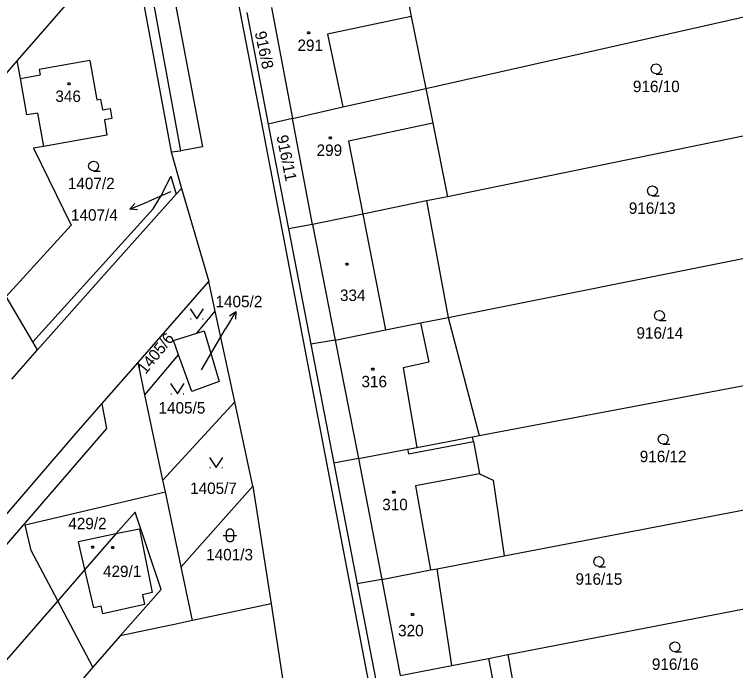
# Model space of a CAD drawing. Extents: x -580630 to -576196, y -1189024 to -1183567.
# Drawn here: x -578204.3 to -578097.2, y -1186455.1 to -1186357.6 of the extents above; entities that cross this region are included whole.
import ezdxf

# ---------------------------------------------------------------- set-up
doc = ezdxf.new("R2010")
doc.units = 0
for name, color, linetype in [('Vrstva 1', 7, 'Continuous'), ('Vrstva 16', 7, 'Continuous'), ('Vrstva 18', 7, 'Continuous'), ('Vrstva 19', 7, 'Continuous'), ('Vrstva 25', 7, 'Continuous'), ('Vrstva 4', 7, 'Continuous'), ('Vrstva 6', 7, 'Continuous')]:
    doc.layers.add(name, color=color, linetype=linetype)

msp = doc.modelspace()

# ---------------------------------------------------------------- linework, layer by layer
at = {"layer": 'Vrstva 1'}
for p, q in [((-578167.31, -1186375.02), (-578181.13, -1186303.55)), ((-578179.62, -1186377.88), (-578192.71, -1186305.69)), ((-578189.94, -1186305.27), (-578176.4, -1186377.26)), ((-578186.98, -1186346.1), (-578181.06, -1186378.03)), ((-578146.5, -1186352.28), (-578145.37, -1186357.89)), ((-578143.22, -1186368.59), (-578074.16, -1186353.06)), ((-578195.43, -1186354.71), (-578203.91, -1186364.47)), ((-578169.79, -1186357.32), (-578166.64, -1186373.91)), ((-578166.16, -1186356.57), (-578163.04, -1186373.05)), ((-578145.37, -1186357.89), (-578143.22, -1186368.59)), ((-578203.91, -1186364.47), (-578210.39, -1186371.94)), ((-578203.43, -1186367.13), (-578203.91, -1186364.47)), ((-578193.11, -1186364.45), (-578200.63, -1186365.79)), ((-578193.11, -1186364.45), (-578192.06, -1186370.31)), ((-578200.63, -1186365.79), (-578200.49, -1186366.6)), ((-578203.43, -1186367.13), (-578200.49, -1186366.6)), ((-578155.53, -1186371.36), (-578143.22, -1186368.59)), ((-578143.22, -1186368.59), (-578142.18, -1186373.76)), ((-578192.06, -1186370.31), (-578191.52, -1186370.21)), ((-578191.52, -1186370.21), (-578191.23, -1186371.78)), ((-578163.04, -1186373.05), (-578155.53, -1186371.36)), ((-578075.25, -1186371.43), (-578139.98, -1186384.69)), ((-578191.23, -1186371.78), (-578190.1, -1186371.57)), ((-578190.1, -1186371.57), (-578189.83, -1186373.05)), ((-578189.83, -1186373.05), (-578190.96, -1186373.26)), ((-578190.96, -1186373.26), (-578190.58, -1186375.55)), ((-578163.04, -1186373.05), (-578166.64, -1186373.91)), ((-578160.06, -1186388.8), (-578163.04, -1186373.05)), ((-578166.64, -1186373.91), (-578166.24, -1186376.01)), ((-578142.18, -1186373.76), (-578139.98, -1186384.69)), ((-578190.58, -1186375.55), (-578200.01, -1186377.23)), ((-578145.98, -1186486.75), (-578167.31, -1186375.02)), ((-578166.24, -1186376.01), (-578163.63, -1186389.47)), ((-578200.01, -1186377.23), (-578201.51, -1186377.5)), ((-578201.51, -1186377.5), (-578195.91, -1186388.93)), ((-578181.06, -1186378.03), (-578179.62, -1186377.88)), ((-578176.4, -1186377.26), (-578179.62, -1186377.88)), ((-578181.06, -1186378.03), (-578179.48, -1186383.46)), ((-578182.48, -1186384.46), (-578181.08, -1186381.63)), ((-578181.08, -1186381.63), (-578180.31, -1186384.29)), ((-578191.83, -1186397.26), (-578180.31, -1186384.29)), ((-578180.31, -1186384.29), (-578179.48, -1186383.46)), ((-578179.48, -1186383.46), (-578175.44, -1186397.3)), ((-578183.72, -1186386.47), (-578182.48, -1186384.46)), ((-578143.09, -1186385.33), (-578152.58, -1186387.27)), ((-578139.98, -1186384.69), (-578143.09, -1186385.33)), ((-578143.09, -1186385.33), (-578139.91, -1186402.63)), ((-578201.61, -1186406.26), (-578183.72, -1186386.47)), ((-578152.58, -1186387.27), (-578160.06, -1186388.8)), ((-578195.91, -1186388.93), (-578205.54, -1186399.53)), ((-578160.06, -1186388.8), (-578163.63, -1186389.47)), ((-578163.63, -1186389.47), (-578160.3, -1186406.62)), ((-578139.91, -1186402.63), (-578076.45, -1186389.9)), ((-578200.9, -1186407.47), (-578191.83, -1186397.26)), ((-578185.96, -1186409.33), (-578175.44, -1186397.3)), ((-578174.49, -1186401.71), (-578175.44, -1186397.3)), ((-578201.61, -1186406.26), (-578205.54, -1186399.53)), ((-578171.58, -1186415.19), (-578174.49, -1186401.71)), ((-578149.2, -1186404.49), (-578143.99, -1186403.45)), ((-578143.99, -1186403.45), (-578139.91, -1186402.63)), ((-578139.91, -1186402.63), (-578135.31, -1186420.19)), ((-578156.69, -1186406), (-578149.2, -1186404.49)), ((-578200.9, -1186407.47), (-578201.61, -1186406.26)), ((-578156.69, -1186406), (-578160.3, -1186406.62)), ((-578160.3, -1186406.62), (-578156.88, -1186424.27)), ((-578204.68, -1186411.8), (-578200.9, -1186407.47)), ((-578191.32, -1186415.47), (-578185.96, -1186409.33)), ((-578184.95, -1186414.12), (-578185.96, -1186409.33)), ((-578135.31, -1186420.19), (-578077.4, -1186409.23)), ((-578182.26, -1186426.81), (-578184.95, -1186414.12)), ((-578168.89, -1186427.69), (-578171.58, -1186415.19)), ((-578195.15, -1186419.85), (-578191.32, -1186415.47)), ((-578191.32, -1186415.47), (-578190.62, -1186419.15)), ((-578190.62, -1186419.15), (-578240.77, -1186477.1)), ((-578241.05, -1186473.08), (-578195.15, -1186419.85)), ((-578144.57, -1186421.94), (-578136.28, -1186420.37)), ((-578136.28, -1186420.37), (-578135.31, -1186420.19)), ((-578136.13, -1186421.05), (-578136.28, -1186420.37)), ((-578136.13, -1186421.05), (-578135.22, -1186425.86)), ((-578153.21, -1186423.58), (-578145.94, -1186422.2)), ((-578145.94, -1186422.2), (-578144.57, -1186421.94)), ((-578153.21, -1186423.58), (-578156.88, -1186424.27)), ((-578156.88, -1186424.27), (-578153.4, -1186442.21)), ((-578135.22, -1186425.86), (-578133.19, -1186426.81)), ((-578181.9, -1186428.53), (-578182.26, -1186426.81)), ((-578133.19, -1186426.81), (-578131.6, -1186438.06)), ((-578179.53, -1186439.71), (-578168.89, -1186427.69)), ((-578168.89, -1186427.69), (-578166.19, -1186445.21)), ((-578131.6, -1186438.06), (-578078.87, -1186427.91)), ((-578202.73, -1186433.43), (-578181.9, -1186428.53)), ((-578179.53, -1186439.71), (-578181.9, -1186428.53)), ((-578186.4, -1186431.56), (-578189.24, -1186434.81)), ((-578182.5, -1186443.06), (-578186.4, -1186431.56)), ((-578201.85, -1186437.27), (-578202.73, -1186433.43)), ((-578189.24, -1186434.81), (-578193.85, -1186440.11)), ((-578197.88, -1186444.74), (-578201.85, -1186437.27)), ((-578141.54, -1186439.98), (-578131.6, -1186438.06)), ((-578177.85, -1186447.67), (-578179.53, -1186439.71)), ((-578142.54, -1186440.16), (-578141.54, -1186439.98)), ((-578139.34, -1186454.35), (-578141.54, -1186439.98)), ((-578193.85, -1186440.11), (-578197.88, -1186444.74)), ((-578149.76, -1186441.56), (-578142.54, -1186440.16)), ((-578149.76, -1186441.56), (-578153.4, -1186442.21)), ((-578188.61, -1186449.96), (-578182.5, -1186443.06)), ((-578153.4, -1186442.21), (-578150.62, -1186456.53)), ((-578131.03, -1186452.74), (-578080.29, -1186442.91)), ((-578197.88, -1186444.74), (-578239.67, -1186492.73)), ((-578192.65, -1186454.58), (-578197.88, -1186444.74)), ((-578166.19, -1186445.21), (-578177.85, -1186447.67)), ((-578166.19, -1186445.21), (-578164.38, -1186456.91)), ((-578180.56, -1186448.25), (-578182.74, -1186448.71)), ((-578177.85, -1186447.67), (-578180.56, -1186448.25)), ((-578182.74, -1186448.71), (-578188.61, -1186449.96)), ((-578188.61, -1186449.96), (-578192.65, -1186454.58)), ((-578133.9, -1186453.3), (-578131.03, -1186452.74)), ((-578131.03, -1186452.74), (-578128.35, -1186467.36)), ((-578139.34, -1186454.35), (-578133.9, -1186453.3)), ((-578192.65, -1186454.58), (-578209.76, -1186474.23)), ((-578147.03, -1186455.84), (-578139.34, -1186454.35))]:
    msp.add_line(p, q, dxfattribs=at)
at = {"layer": 'Vrstva 16'}
for p, q in [((-578181.14, -1186383.98), (-578184.4, -1186385.38)), ((-578187.157, -1186386.563), (-578184.4, -1186385.38)), ((-578171.42, -1186401.769), (-578172.95, -1186404.35)), ((-578176.55, -1186410.41), (-578172.95, -1186404.35))]:
    msp.add_line(p, q, dxfattribs=at)
for points in [[(-578186.041, -1186386.628), (-578187.157, -1186386.563), (-578186.435, -1186385.709)], [(-578172.36, -1186402.375), (-578171.42, -1186401.769), (-578171.5, -1186402.885)]]:
    msp.add_lwpolyline(points, dxfattribs=at)
at = {"layer": 'Vrstva 25'}
for p, q in [((-578178.19, -1186402.86), (-578178.09, -1186402.86)), ((-578176.39, -1186402.86), (-578176.29, -1186402.86)), ((-578181.07, -1186413.96), (-578180.97, -1186413.96)), ((-578179.27, -1186413.96), (-578179.17, -1186413.96)), ((-578175.3, -1186424.95), (-578175.2, -1186424.95)), ((-578173.5, -1186424.95), (-578173.4, -1186424.95))]:
    msp.add_line(p, q, dxfattribs=at)
for points in [[(-578160.51, -1186360.19), (-578160.42, -1186360.34), (-578160.51, -1186360.49), (-578160.69, -1186360.49), (-578160.78, -1186360.34), (-578160.69, -1186360.19)], [(-578196.11, -1186367.76), (-578196.02, -1186367.91), (-578196.11, -1186368.06), (-578196.29, -1186368.06), (-578196.38, -1186367.91), (-578196.29, -1186367.76)], [(-578157.32, -1186375.78), (-578157.23, -1186375.93), (-578157.32, -1186376.08), (-578157.5, -1186376.08), (-578157.59, -1186375.93), (-578157.5, -1186375.78)], [(-578154.82, -1186394.55), (-578154.73, -1186394.7), (-578154.82, -1186394.85), (-578155, -1186394.85), (-578155.09, -1186394.7), (-578155, -1186394.55)], [(-578150.99, -1186410.16), (-578150.9, -1186410.31), (-578150.99, -1186410.46), (-578151.17, -1186410.46), (-578151.26, -1186410.31), (-578151.17, -1186410.16)], [(-578147.88, -1186428.43), (-578147.79, -1186428.58), (-578147.88, -1186428.73), (-578148.06, -1186428.73), (-578148.15, -1186428.58), (-578148.06, -1186428.43)], [(-578172.8, -1186434.53), (-578172.7, -1186434.24), (-578172.45, -1186434.06), (-578172.14, -1186434.06), (-578171.89, -1186434.24), (-578171.79, -1186434.53), (-578171.79, -1186435.53), (-578171.89, -1186435.82), (-578172.14, -1186436), (-578172.45, -1186436), (-578172.7, -1186435.82), (-578172.8, -1186435.53)], [(-578192.6, -1186436.63), (-578192.51, -1186436.78), (-578192.6, -1186436.93), (-578192.78, -1186436.93), (-578192.87, -1186436.78), (-578192.78, -1186436.63)], [(-578189.63, -1186436.66), (-578189.54, -1186436.81), (-578189.63, -1186436.96), (-578189.81, -1186436.96), (-578189.9, -1186436.81), (-578189.81, -1186436.66)], [(-578145.1, -1186446.62), (-578145.01, -1186446.77), (-578145.1, -1186446.92), (-578145.28, -1186446.92), (-578145.37, -1186446.77), (-578145.28, -1186446.62)]]:
    msp.add_lwpolyline(points, close=True, dxfattribs=at)
for points in [[(-578109, -1186366.45), (-578109.38, -1186366.35), (-578109.65, -1186366.08), (-578109.75, -1186365.71), (-578109.65, -1186365.34), (-578109.38, -1186365.07), (-578109.01, -1186364.97), (-578108.64, -1186365.07), (-578108.37, -1186365.34), (-578108.27, -1186365.72), (-578108.37, -1186366.1), (-578108.64, -1186366.37), (-578109.02, -1186366.47), (-578108.02, -1186366.47)], [(-578192.55, -1186380.87), (-578192.93, -1186380.77), (-578193.2, -1186380.5), (-578193.3, -1186380.13), (-578193.2, -1186379.76), (-578192.93, -1186379.49), (-578192.56, -1186379.39), (-578192.19, -1186379.49), (-578191.92, -1186379.76), (-578191.82, -1186380.14), (-578191.92, -1186380.52), (-578192.19, -1186380.79), (-578192.57, -1186380.89), (-578191.57, -1186380.89)], [(-578109.55, -1186384.54), (-578109.93, -1186384.44), (-578110.2, -1186384.17), (-578110.3, -1186383.8), (-578110.2, -1186383.43), (-578109.93, -1186383.16), (-578109.56, -1186383.06), (-578109.19, -1186383.16), (-578108.92, -1186383.43), (-578108.82, -1186383.81), (-578108.92, -1186384.19), (-578109.19, -1186384.46), (-578109.57, -1186384.56), (-578108.57, -1186384.56)], [(-578178.24, -1186401.36), (-578177.24, -1186402.86), (-578176.24, -1186401.36)], [(-578108.5, -1186403.09), (-578108.88, -1186402.99), (-578109.15, -1186402.72), (-578109.25, -1186402.35), (-578109.15, -1186401.98), (-578108.88, -1186401.71), (-578108.51, -1186401.61), (-578108.14, -1186401.71), (-578107.87, -1186401.98), (-578107.77, -1186402.36), (-578107.87, -1186402.74), (-578108.14, -1186403.01), (-578108.52, -1186403.11), (-578107.52, -1186403.11)], [(-578181.12, -1186412.46), (-578180.12, -1186413.96), (-578179.12, -1186412.46)], [(-578107.94, -1186421.44), (-578108.32, -1186421.34), (-578108.59, -1186421.07), (-578108.69, -1186420.7), (-578108.59, -1186420.33), (-578108.32, -1186420.06), (-578107.95, -1186419.96), (-578107.58, -1186420.06), (-578107.31, -1186420.33), (-578107.21, -1186420.71), (-578107.31, -1186421.09), (-578107.58, -1186421.36), (-578107.96, -1186421.46), (-578106.96, -1186421.46)], [(-578175.35, -1186423.45), (-578174.35, -1186424.95), (-578173.35, -1186423.45)], [(-578173.3, -1186435.03), (-578172.03, -1186435.03), (-578171.3, -1186435.03)], [(-578117.51, -1186439.65), (-578117.89, -1186439.55), (-578118.16, -1186439.28), (-578118.26, -1186438.91), (-578118.16, -1186438.54), (-578117.89, -1186438.27), (-578117.52, -1186438.17), (-578117.15, -1186438.27), (-578116.88, -1186438.54), (-578116.78, -1186438.92), (-578116.88, -1186439.3), (-578117.15, -1186439.57), (-578117.53, -1186439.67), (-578116.53, -1186439.67)], [(-578106.21, -1186452.3), (-578106.59, -1186452.2), (-578106.86, -1186451.93), (-578106.96, -1186451.56), (-578106.86, -1186451.19), (-578106.59, -1186450.92), (-578106.22, -1186450.82), (-578105.85, -1186450.92), (-578105.58, -1186451.19), (-578105.48, -1186451.57), (-578105.58, -1186451.95), (-578105.85, -1186452.22), (-578106.23, -1186452.32), (-578105.23, -1186452.32)]]:
    msp.add_lwpolyline(points, dxfattribs=at)
at = {"layer": 'Vrstva 4'}
for p, q in [((-578145.37, -1186357.89), (-578157.81, -1186360.52)), ((-578157.81, -1186360.52), (-578155.53, -1186371.36)), ((-578202.46, -1186372.54), (-578203.43, -1186367.13)), ((-578200.9, -1186372.26), (-578202.46, -1186372.54)), ((-578200.9, -1186372.26), (-578200.01, -1186377.23)), ((-578142.18, -1186373.76), (-578154.68, -1186376.45)), ((-578154.68, -1186376.45), (-578152.58, -1186387.27)), ((-578152.58, -1186387.27), (-578149.2, -1186404.49)), ((-578160.06, -1186388.8), (-578156.69, -1186406)), ((-578143.99, -1186403.45), (-578142.76, -1186409.29)), ((-578156.69, -1186406), (-578153.21, -1186423.58)), ((-578142.76, -1186409.29), (-578146.57, -1186410.11)), ((-578146.57, -1186410.11), (-578144.57, -1186421.94)), ((-578145.81, -1186422.89), (-578136.13, -1186421.05)), ((-578145.94, -1186422.2), (-578145.81, -1186422.89)), ((-578153.21, -1186423.58), (-578149.76, -1186441.56)), ((-578135.22, -1186425.86), (-578144.75, -1186427.65)), ((-578144.75, -1186427.65), (-578142.54, -1186440.16)), ((-578185.75, -1186434.07), (-578189.24, -1186434.81)), ((-578185.75, -1186434.07), (-578183.84, -1186443.52)), ((-578189.24, -1186434.81), (-578194.8, -1186436)), ((-578193.85, -1186440.11), (-578194.8, -1186436)), ((-578192.53, -1186445.79), (-578193.85, -1186440.11)), ((-578149.76, -1186441.56), (-578147.03, -1186455.84)), ((-578183.84, -1186443.52), (-578185.31, -1186443.84)), ((-578185.31, -1186443.84), (-578184.99, -1186445.31)), ((-578184.99, -1186445.31), (-578191.18, -1186446.66)), ((-578191.42, -1186445.55), (-578192.53, -1186445.79)), ((-578191.18, -1186446.66), (-578191.42, -1186445.55)), ((-578133.9, -1186453.3), (-578132.85, -1186458.63))]:
    msp.add_line(p, q, dxfattribs=at)
at = {"layer": 'Vrstva 6'}
for p, q in [((-578177.22, -1186404.95), (-578174.49, -1186401.71)), ((-578177.22, -1186404.95), (-578176.15, -1186404.6)), ((-578176.15, -1186404.6), (-578173.9, -1186412.15)), ((-578180.69, -1186406.08), (-578177.22, -1186404.95)), ((-578179.94, -1186408.18), (-578180.69, -1186406.08)), ((-578184.95, -1186414.12), (-578179.94, -1186408.18)), ((-578177.99, -1186413.63), (-578179.94, -1186408.18)), ((-578173.9, -1186412.15), (-578177.99, -1186413.63)), ((-578171.58, -1186415.19), (-578182.26, -1186426.81))]:
    msp.add_line(p, q, dxfattribs=at)

# ---------------------------------------------------------------- texts
at = {"layer": 'Vrstva 16'}
for s, p in [('1407/4', (-578195.92, -1186388.26)), ('1405/2', (-578174.452, -1186401.12))]:
    msp.add_text(s, height=1.7, dxfattribs=at).set_placement(p)
at = {"layer": 'Vrstva 18'}
for s, rotation, p in [('916/8', 282.06712, (-578168.639, -1186360.293)), ('916/11', 281.55146, (-578165.406, -1186375.704)), ('1405/6', 50.93595, (-578184.855, -1186411.178))]:
    msp.add_text(s, height=1.7, rotation=rotation, dxfattribs=at).set_placement(p)
for s, height, p in [('916/10', 1.7, (-578112.453, -1186369.15)), ('1407/2', 1.7, (-578196.385, -1186383.57)), ('1407/4', 0.1, (-578181.361, -1186383.98)), ('916/13', 1.7, (-578113.063, -1186387.24)), ('916/14', 1.7, (-578111.926, -1186405.79)), ('1405/2', 0.1, (-578176.781, -1186410.41)), ('1405/5', 1.7, (-578182.915, -1186416.91)), ('916/12', 1.7, (-578111.44, -1186424.14)), ('1405/7', 1.7, (-578178.228, -1186428.86)), ('1401/3', 1.7, (-578175.84, -1186438.73)), ('916/15', 1.7, (-578120.983, -1186442.35)), ('916/16', 1.7, (-578109.636, -1186455))]:
    msp.add_text(s, height=height, dxfattribs=at).set_placement(p)
at = {"layer": 'Vrstva 19'}
for s, p in [('291', (-578162.28, -1186363.04)), ('346', (-578198.241, -1186370.61)), ('299', (-578159.438, -1186378.63)), ('334', (-578155.968, -1186400.19)), ('316', (-578152.773, -1186413.01)), ('310', (-578149.69, -1186431.28)), ('429/2', (-578196.32, -1186434.1)), ('429/1', (-578191.169, -1186441.21)), ('320', (-578147.332, -1186450.01))]:
    msp.add_text(s, height=1.7, dxfattribs=at).set_placement(p)

doc.saveas('drawing.dxf')
